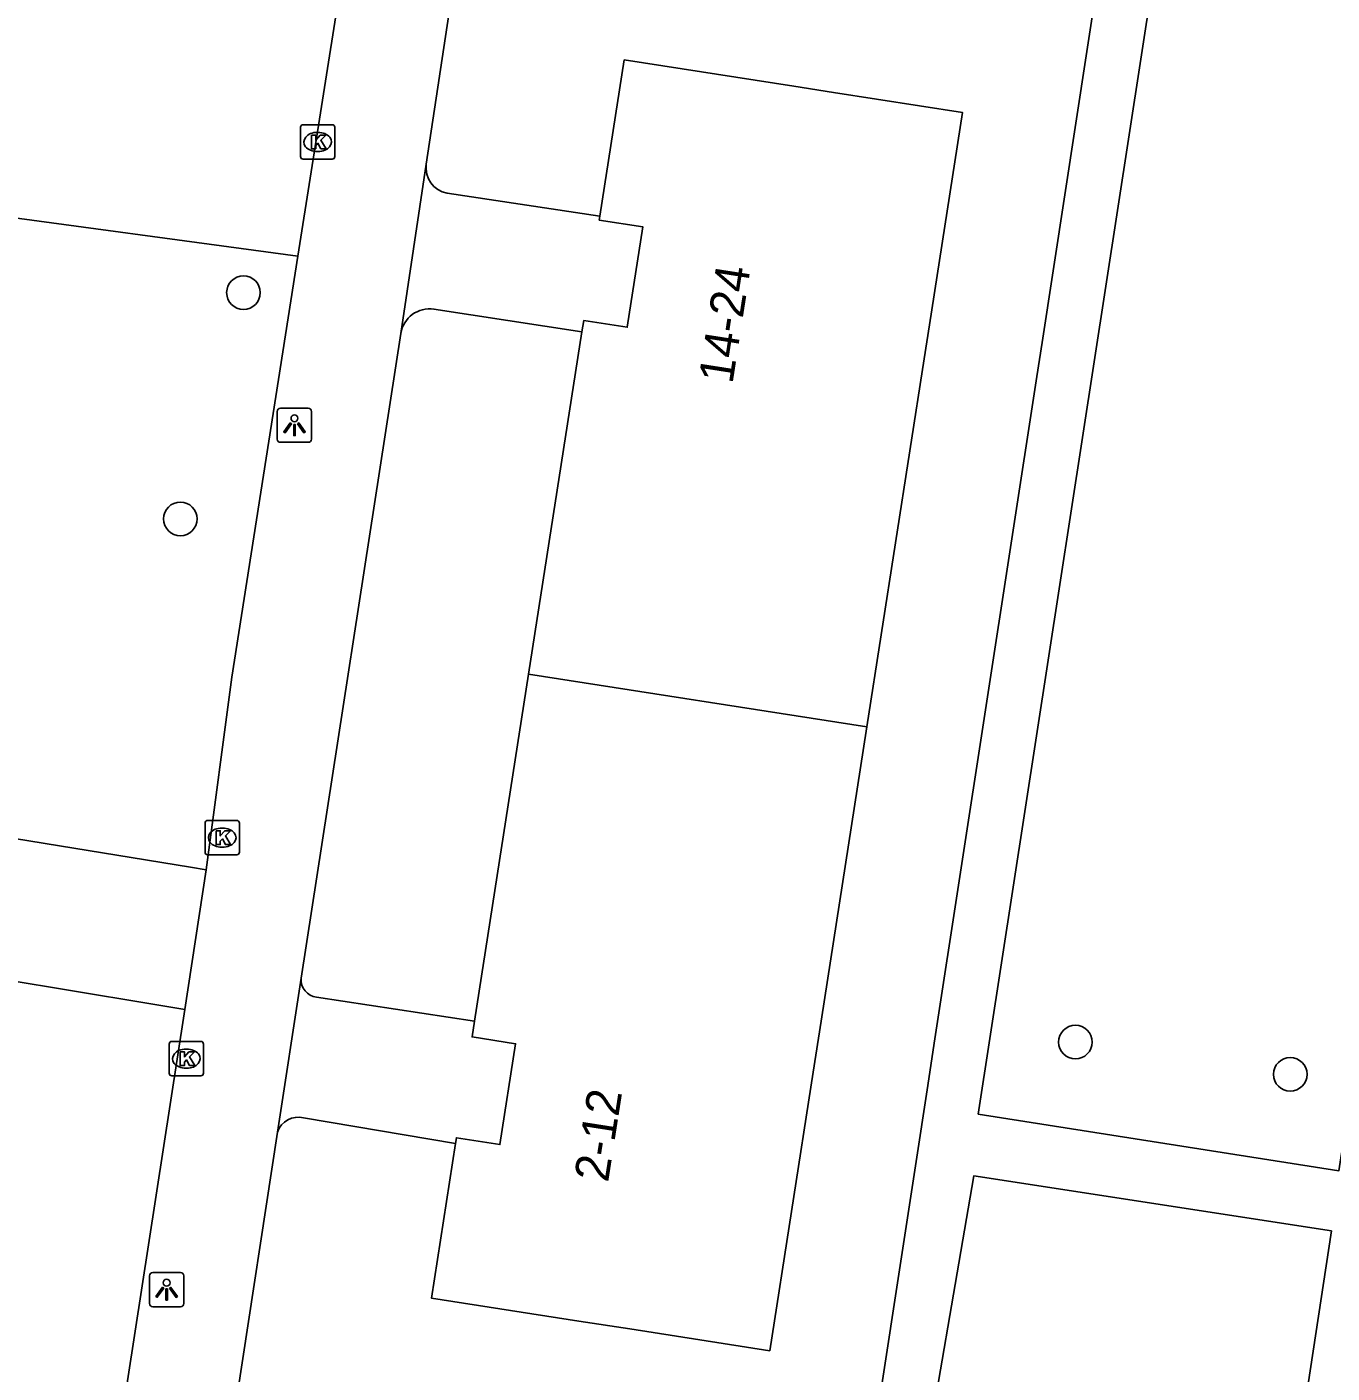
# Model space of a CAD drawing. Extents: x 161084 to 161928, y 385355 to 386522.
# Drawn here: x 161669.44 to 161707.41, y 385565.9 to 385605.07 of the extents above; entities that cross this region are included whole.
import ezdxf

# ---------------------------------------------------------------- set-up
doc = ezdxf.new("R2010")
doc.units = 0
for name, color, linetype in [('IMGEO_Boom', 7, 'Continuous'), ('IMGEO_Groenvoorziening', 7, 'Continuous'), ('IMGEO_Kolk', 7, 'Continuous'), ('IMGEO_Lichtpunt', 7, 'Continuous'), ('IMGEO_Pand', 7, 'Continuous'), ('IMGEO_Pand_nummerreeks', 7, 'Continuous'), ('IMGEO_Voetpad_open', 7, 'Continuous')]:
    doc.layers.add(name, color=color, linetype=linetype)

msp = doc.modelspace()

# ---------------------------------------------------------------- linework, layer by layer
at = {"layer": 'IMGEO_Boom'}
for centre in [(161675.742, 385597.336), (161673.907, 385590.754), (161699.947, 385575.533), (161706.197, 385574.595)]:
    msp.add_circle(centre, 0.489, dxfattribs=at)
at = {"layer": 'IMGEO_Groenvoorziening'}
msp.add_lwpolyline([(161657.824, 385601.039), (161677.325, 385598.393)], dxfattribs=at)
at = {"layer": 'IMGEO_Kolk'}
for p, q in [((161677.4, 385601.294), (161677.4, 385602.146)), ((161677.475, 385602.22), (161678.327, 385602.22)), ((161677.888, 385602), (161677.913, 385602)), ((161678.401, 385602.146), (161678.401, 385601.294)), ((161678.327, 385601.22), (161677.475, 385601.22)), ((161677.911, 385601.44), (161677.886, 385601.44)), ((161674.623, 385581.055), (161674.623, 385581.907)), ((161674.698, 385581.981), (161675.55, 385581.981)), ((161675.624, 385581.907), (161675.624, 385581.055)), ((161675.111, 385581.761), (161675.136, 385581.761)), ((161675.134, 385581.201), (161675.109, 385581.201)), ((161675.55, 385580.981), (161674.698, 385580.981)), ((161673.579, 385574.625), (161673.579, 385575.477)), ((161673.654, 385575.551), (161674.506, 385575.551)), ((161674.067, 385575.331), (161674.092, 385575.331)), ((161674.58, 385575.477), (161674.58, 385574.625)), ((161674.506, 385574.551), (161673.654, 385574.551)), ((161674.09, 385574.771), (161674.065, 385574.771))]:
    msp.add_line(p, q, dxfattribs=at)
for points in [[(161677.4, 385601.294), (161677.4, 385602.146)], [(161677.475, 385602.22), (161678.327, 385602.22)], [(161677.721, 385601.92), (161677.844, 385601.92), (161677.844, 385601.769), (161677.974, 385601.92), (161678.138, 385601.92), (161677.992, 385601.769), (161678.145, 385601.52), (161677.993, 385601.52), (161677.908, 385601.684), (161677.844, 385601.617), (161677.844, 385601.52), (161677.721, 385601.52), (161677.721, 385601.92)], [(161678.401, 385602.146), (161678.401, 385601.294)], [(161678.327, 385601.22), (161677.475, 385601.22)], [(161674.623, 385581.055), (161674.623, 385581.907)], [(161674.698, 385581.981), (161675.55, 385581.981)], [(161675.624, 385581.907), (161675.624, 385581.055)], [(161674.944, 385581.681), (161675.067, 385581.681), (161675.067, 385581.53), (161675.197, 385581.681), (161675.361, 385581.681), (161675.215, 385581.53), (161675.368, 385581.281), (161675.216, 385581.281), (161675.131, 385581.445), (161675.067, 385581.378), (161675.067, 385581.281), (161674.944, 385581.281), (161674.944, 385581.681)], [(161675.55, 385580.981), (161674.698, 385580.981)], [(161673.579, 385574.625), (161673.579, 385575.477)], [(161673.654, 385575.551), (161674.506, 385575.551)], [(161673.9, 385575.251), (161674.023, 385575.251), (161674.023, 385575.1), (161674.153, 385575.251), (161674.317, 385575.251), (161674.171, 385575.1), (161674.324, 385574.851), (161674.172, 385574.851), (161674.087, 385575.015), (161674.023, 385574.948), (161674.023, 385574.851), (161673.9, 385574.851), (161673.9, 385575.251)], [(161674.58, 385575.477), (161674.58, 385574.625)], [(161674.506, 385574.551), (161673.654, 385574.551)]]:
    msp.add_lwpolyline(points, dxfattribs=at)
for centre, start, end in [((161677.477, 385602.144), 91.552, 178.448), ((161677.477, 385602.144), 91.552, 178.448), ((161678.325, 385602.144), 1.552, 88.448), ((161678.325, 385602.144), 1.552, 88.448), ((161677.477, 385601.296), 181.552, 268.448), ((161677.477, 385601.296), 181.552, 268.448), ((161678.325, 385601.296), 271.552, 358.448), ((161678.325, 385601.296), 271.552, 358.448), ((161674.7, 385581.905), 91.552, 178.448), ((161674.7, 385581.905), 91.552, 178.448), ((161675.548, 385581.905), 1.552, 88.448), ((161675.548, 385581.905), 1.552, 88.448), ((161674.7, 385581.057), 181.552, 268.448), ((161674.7, 385581.057), 181.552, 268.448), ((161675.548, 385581.057), 271.552, 358.448), ((161675.548, 385581.057), 271.552, 358.448), ((161673.656, 385575.475), 91.552, 178.448), ((161673.656, 385575.475), 91.552, 178.448), ((161674.504, 385575.475), 1.552, 88.448), ((161674.504, 385575.475), 1.552, 88.448), ((161673.656, 385574.627), 181.552, 268.448), ((161673.656, 385574.627), 181.552, 268.448), ((161674.504, 385574.627), 271.552, 358.448), ((161674.504, 385574.627), 271.552, 358.448)]:
    msp.add_arc(centre, 0.0765, start, end, dxfattribs=at)
for centre, major_axis, ratio, start_param, end_param in [((161677.887, 385601.72), (-0.387, 0.002), 0.722429, 4.712389, 7.853982), ((161677.912, 385601.72), (-0.39, 0.002), 0.717154, 1.570796, 4.712389), ((161675.11, 385581.481), (-0.387, 0.002), 0.722429, 4.712389, 7.853982), ((161675.135, 385581.481), (-0.39, 0.002), 0.717154, 1.570796, 4.712389), ((161674.066, 385575.051), (-0.387, 0.002), 0.722429, 4.712389, 7.853982), ((161674.091, 385575.051), (-0.39, 0.002), 0.717154, 1.570796, 4.712389)]:
    msp.add_ellipse(centre, major_axis=major_axis, ratio=ratio, start_param=start_param, end_param=end_param, dxfattribs=at)
at = {"layer": 'IMGEO_Lichtpunt'}
for p, q in [((161676.727, 385593.883), (161676.727, 385593.076)), ((161676.727, 385593.883), (161676.727, 385593.076)), ((161677.629, 385593.978), (161676.821, 385593.978)), ((161677.629, 385593.978), (161676.821, 385593.978)), ((161677.723, 385593.076), (161677.723, 385593.883)), ((161677.723, 385593.076), (161677.723, 385593.883)), ((161676.821, 385592.982), (161677.629, 385592.982)), ((161676.821, 385592.982), (161677.629, 385592.982)), ((161673.008, 385568.734), (161673.008, 385567.927)), ((161673.008, 385568.734), (161673.008, 385567.927)), ((161673.91, 385568.829), (161673.102, 385568.829)), ((161673.91, 385568.829), (161673.102, 385568.829)), ((161674.004, 385567.927), (161674.004, 385568.734)), ((161674.004, 385567.927), (161674.004, 385568.734)), ((161673.102, 385567.833), (161673.91, 385567.833)), ((161673.102, 385567.833), (161673.91, 385567.833))]:
    msp.add_line(p, q, dxfattribs=at)
for points in [[(161677.101, 385593.547), (161677.14, 385593.519), (161676.952, 385593.257), (161676.914, 385593.284), (161677.101, 385593.547)], [(161677.203, 385593.499), (161677.25, 385593.499), (161677.25, 385593.177), (161677.203, 385593.177), (161677.203, 385593.499)], [(161677.313, 385593.519), (161677.351, 385593.546), (161677.538, 385593.284), (161677.499, 385593.256), (161677.313, 385593.519)], [(161673.382, 385568.398), (161673.421, 385568.37), (161673.233, 385568.108), (161673.195, 385568.135), (161673.382, 385568.398)], [(161673.484, 385568.35), (161673.531, 385568.35), (161673.531, 385568.028), (161673.484, 385568.028), (161673.484, 385568.35)], [(161673.594, 385568.37), (161673.632, 385568.397), (161673.819, 385568.135), (161673.78, 385568.107), (161673.594, 385568.37)]]:
    msp.add_lwpolyline(points, dxfattribs=at)
for centre in [(161677.226, 385593.681), (161673.507, 385568.532)]:
    msp.add_circle(centre, 0.0994, dxfattribs=at)
for centre, start, end in [((161676.821, 385593.883), 90, 180), ((161676.821, 385593.883), 90, 180), ((161677.629, 385593.883), 0, 90), ((161677.629, 385593.883), 0, 90), ((161676.821, 385593.076), 180, 270), ((161676.821, 385593.076), 180, 270), ((161677.629, 385593.076), 270, 0), ((161677.629, 385593.076), 270, 360), ((161673.102, 385568.734), 90, 180), ((161673.102, 385568.734), 90, 180), ((161673.91, 385568.734), 0, 90), ((161673.91, 385568.734), 0, 90), ((161673.102, 385567.927), 180, 270), ((161673.102, 385567.927), 180, 270), ((161673.91, 385567.927), 270, 0), ((161673.91, 385567.927), 270, 360)]:
    msp.add_arc(centre, 0.0946, start, end, dxfattribs=at)
at = {"layer": 'IMGEO_Pand'}
for points in [[(161686.113, 385599.559), (161686.821, 385604.108), (161691.753, 385603.34), (161692.904, 385603.16), (161696.666, 385602.574), (161695.704, 385596.399), (161695.55, 385595.411), (161693.882, 385584.702)], [(161686.113, 385599.559), (161686.095, 385599.445), (161687.363, 385599.248), (161686.908, 385596.327), (161685.64, 385596.524), (161685.589, 385596.2)], [(161685.589, 385596.2), (161684.036, 385586.235)], [(161682.463, 385576.139), (161684.036, 385586.235)], [(161684.036, 385586.235), (161693.882, 385584.702)], [(161693.882, 385584.702), (161692.549, 385576.144), (161692.318, 385574.661), (161691.055, 385566.552), (161686.982, 385567.187), (161685.5, 385567.417), (161681.209, 385568.086), (161681.91, 385572.586)], [(161681.91, 385572.586), (161681.936, 385572.75), (161683.204, 385572.553), (161683.661, 385575.484), (161682.392, 385575.681), (161682.463, 385576.139)]]:
    msp.add_lwpolyline(points, dxfattribs=at)
at = {"layer": 'IMGEO_Voetpad_open'}
for points in [[(161677.325, 385598.393), (161682.306, 385629.936)], [(161682.526, 385610.747), (161681.062, 385601.073)], [(161713.072, 385607.113), (161707.611, 385571.788), (161697.119, 385573.437), (161702.191, 385606.341)], [(161700.619, 385606.575), (161698.975, 385595.889), (161698.823, 385594.901), (161695.859, 385575.628), (161695.631, 385574.145), (161695.311, 385572.063), (161693.826, 385562.411)], [(161681.062, 385601.073), (161680.318, 385596.144)], [(161681.664, 385600.231), (161686.113, 385599.559)], [(161674.661, 385580.545), (161675.404, 385586.149), (161677.325, 385598.393)], [(161685.589, 385596.2), (161681.285, 385596.854)], [(161680.318, 385596.144), (161677.419, 385577.388)], [(161674.661, 385580.545), (161674.204, 385580.619), (161663.121, 385582.422)], [(161674.034, 385576.484), (161674.661, 385580.545)], [(161664.507, 385578.062), (161672.926, 385576.668), (161674.034, 385576.484)], [(161677.419, 385577.388), (161676.732, 385572.916)], [(161682.463, 385576.139), (161677.87, 385576.84)], [(161668.928, 385543.394), (161672.366, 385565.674), (161674.034, 385576.484)], [(161681.91, 385572.586), (161677.493, 385573.331)], [(161676.732, 385572.916), (161675.558, 385565.255)], [(161707.395, 385570.046), (161705.954, 385560.553), (161695.367, 385562.217), (161696.989, 385571.64), (161707.395, 385570.046)]]:
    msp.add_lwpolyline(points, dxfattribs=at)
for centre, radius, start, end in [((161681.802, 385600.966), 0.748, 171.7862, 259.3406), ((161681.158, 385596.014), 0.85, 81.3757, 171.1987), ((161677.926, 385577.345), 0.508, 175.1802, 263.728), ((161677.344, 385572.699), 0.649, 76.7282, 160.4822)]:
    msp.add_arc(centre, radius, start, end, dxfattribs=at)

# ---------------------------------------------------------------- texts
at = {"layer": 'IMGEO_Pand_nummerreeks'}
for s, rotation, p in [('14-24', 81.148, (161689.968, 385594.66)), ('2-12', 81.1366, (161686.349, 385571.43))]:
    msp.add_text(s, height=1, rotation=rotation, dxfattribs=at).set_placement(p)

doc.saveas('drawing.dxf')
